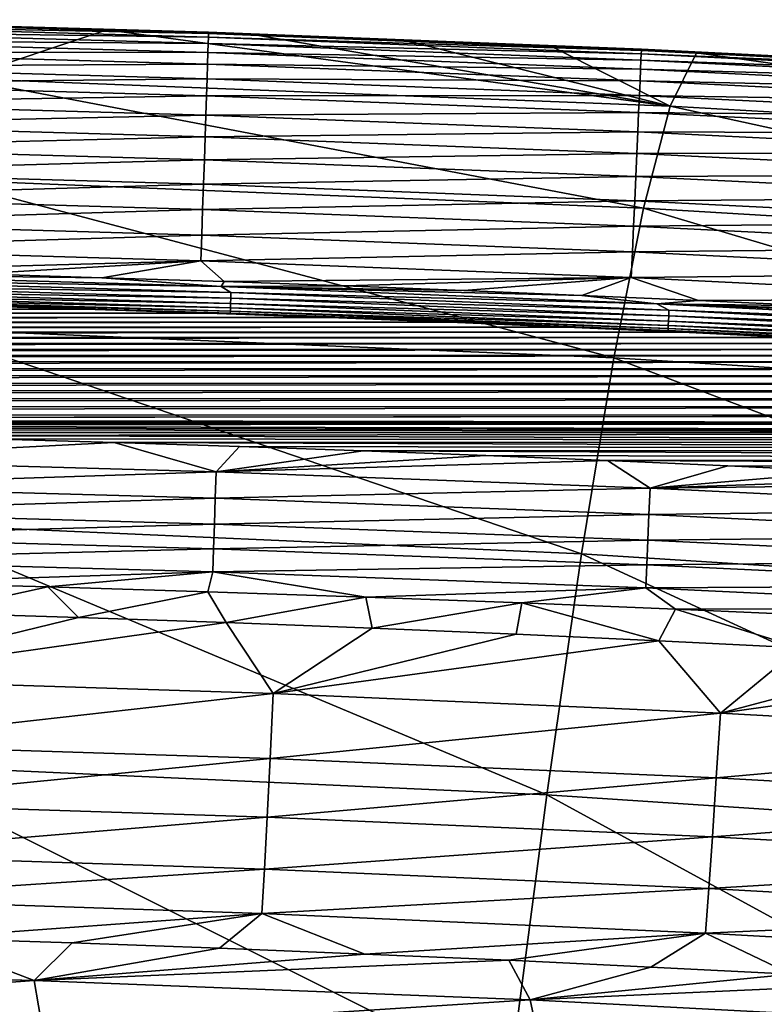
# Model space of a CAD drawing. Header units: millimetres. Extents: x -300 to 300, y -500 to 500.
# Tile 889 of 988: x 27 to 41, y 482 to 500. Entities that reach past the tile are written whole.
import ezdxf

# ---------------------------------------------------------------- set-up
doc = ezdxf.new("R2010")
doc.units = ezdxf.units.MM
doc.header["$LTSCALE"] = 81.481481
for name, color, linetype in [('19', 7, 'CONTINUOUS'), ('21', 7, 'CONTINUOUS'), ('23', 7, 'CONTINUOUS'), ('26', 7, 'CONTINUOUS'), ('27', 7, 'CONTINUOUS'), ('29', 7, 'CONTINUOUS'), ('30', 7, 'CONTINUOUS'), ('32', 7, 'CONTINUOUS')]:
    doc.layers.add(name, color=color, linetype=linetype)

msp = doc.modelspace()

# ---------------------------------------------------------------- linework, layer by layer
at = {"layer": '19', "color": 7, "linetype": 'CONTINUOUS'}
for points in [[(26.296, 499.512, 5.415), (26.406, 498.563, 11.347), (29.003, 499.43, 5.42), (26.296, 499.512, 5.415)], [(26.406, 498.563, 11.347), (39.035, 498.073, 11.338), (29.003, 499.43, 5.42), (26.406, 498.563, 11.347)], [(29.003, 499.43, 5.42), (39.035, 498.073, 11.338), (31.675, 499.34, 5.425), (29.003, 499.43, 5.42)], [(31.675, 499.34, 5.425), (39.035, 498.073, 11.338), (34.313, 499.242, 5.431), (31.675, 499.34, 5.425)], [(34.313, 499.242, 5.431), (39.035, 498.073, 11.338), (36.922, 499.136, 5.437), (34.313, 499.242, 5.431)], [(36.922, 499.136, 5.437), (39.035, 498.073, 11.338), (39.503, 499.022, 5.444), (36.922, 499.136, 5.437)], [(39.035, 498.073, 11.338), (51.289, 497.372, 11.326), (39.503, 499.022, 5.444), (39.035, 498.073, 11.338)], [(39.503, 499.022, 5.444), (51.289, 497.372, 11.326), (42.053, 498.9, 5.451), (39.503, 499.022, 5.444)], [(38.558, 496.253, 16.958), (26.406, 498.563, 11.347), (26.078, 496.758, 16.972), (38.558, 496.253, 16.958)], [(39.035, 498.073, 11.338), (26.406, 498.563, 11.347), (38.558, 496.253, 16.958), (39.035, 498.073, 11.338)], [(50.672, 495.531, 16.939), (39.035, 498.073, 11.338), (38.558, 496.253, 16.958), (50.672, 495.531, 16.939)], [(51.289, 497.372, 11.326), (39.035, 498.073, 11.338), (50.672, 495.531, 16.939), (51.289, 497.372, 11.326)], [(38.031, 493.589, 22.252), (26.078, 496.758, 16.972), (25.717, 494.108, 22.27), (38.031, 493.589, 22.252)], [(38.558, 496.253, 16.958), (26.078, 496.758, 16.972), (38.031, 493.589, 22.252), (38.558, 496.253, 16.958)], [(49.989, 492.849, 22.226), (38.558, 496.253, 16.958), (38.031, 493.589, 22.252), (49.989, 492.849, 22.226)], [(50.672, 495.531, 16.939), (38.558, 496.253, 16.958), (49.989, 492.849, 22.226), (50.672, 495.531, 16.939)], [(37.457, 490.101, 27.228), (25.717, 494.108, 22.27), (25.324, 490.632, 27.25), (37.457, 490.101, 27.228)], [(38.031, 493.589, 22.252), (25.717, 494.108, 22.27), (37.457, 490.101, 27.228), (38.031, 493.589, 22.252)], [(49.243, 489.346, 27.198), (38.031, 493.589, 22.252), (37.457, 490.101, 27.228), (49.243, 489.346, 27.198)], [(49.989, 492.849, 22.226), (38.031, 493.589, 22.252), (49.243, 489.346, 27.198), (49.989, 492.849, 22.226)], [(36.836, 485.808, 31.897), (25.324, 490.632, 27.25), (24.9, 486.348, 31.922), (36.836, 485.808, 31.897)], [(37.457, 490.101, 27.228), (25.324, 490.632, 27.25), (36.836, 485.808, 31.897), (37.457, 490.101, 27.228)], [(48.435, 485.04, 31.862), (37.457, 490.101, 27.228), (36.836, 485.808, 31.897), (48.435, 485.04, 31.862)], [(49.243, 489.346, 27.198), (37.457, 490.101, 27.228), (48.435, 485.04, 31.862), (49.243, 489.346, 27.198)], [(36.172, 480.73, 36.269), (24.9, 486.348, 31.922), (24.447, 481.277, 36.297), (36.172, 480.73, 36.269)], [(36.836, 485.808, 31.897), (24.9, 486.348, 31.922), (36.172, 480.73, 36.269), (36.836, 485.808, 31.897)], [(47.568, 479.952, 36.23), (36.836, 485.808, 31.897), (36.172, 480.73, 36.269), (47.568, 479.952, 36.23)], [(48.435, 485.04, 31.862), (36.836, 485.808, 31.897), (47.568, 479.952, 36.23), (48.435, 485.04, 31.862)]]:
    msp.add_3dface(points, dxfattribs=at)
at = {"layer": '21', "color": 7, "linetype": 'CONTINUOUS'}
for points in [[(27.711, 482.5, 12.014), (18.68, 482.745, 12.055), (25.734, 483.255, 10.32), (27.711, 482.5, 12.014)], [(28.389, 483.168, 10.313), (27.711, 482.5, 12.014), (25.734, 483.255, 10.32), (28.389, 483.168, 10.313)], [(31.01, 483.074, 10.306), (27.711, 482.5, 12.014), (28.389, 483.168, 10.313), (31.01, 483.074, 10.306)], [(33.599, 482.971, 10.297), (27.711, 482.5, 12.014), (31.01, 483.074, 10.306), (33.599, 482.971, 10.297)], [(36.158, 482.859, 10.288), (27.711, 482.5, 12.014), (33.599, 482.971, 10.297), (36.158, 482.859, 10.288)], [(36.539, 482.154, 11.958), (27.711, 482.5, 12.014), (36.158, 482.859, 10.288), (36.539, 482.154, 11.958)], [(38.687, 482.739, 10.279), (36.539, 482.154, 11.958), (36.158, 482.859, 10.288), (38.687, 482.739, 10.279)], [(27.711, 482.5, 12.014), (18.783, 481.847, 13.844), (18.68, 482.745, 12.055), (27.711, 482.5, 12.014)], [(41.186, 482.611, 10.269), (36.539, 482.154, 11.958), (38.687, 482.739, 10.279), (41.186, 482.611, 10.269)], [(27.862, 481.594, 13.803), (18.783, 481.847, 13.844), (27.711, 482.5, 12.014), (27.862, 481.594, 13.803)], [(36.539, 482.154, 11.958), (27.862, 481.594, 13.803), (27.711, 482.5, 12.014), (36.539, 482.154, 11.958)], [(43.651, 482.474, 10.258), (36.539, 482.154, 11.958), (41.186, 482.611, 10.269), (43.651, 482.474, 10.258)], [(45.164, 481.702, 11.888), (36.539, 482.154, 11.958), (43.651, 482.474, 10.258), (45.164, 481.702, 11.888)], [(36.737, 481.234, 13.748), (27.862, 481.594, 13.803), (36.539, 482.154, 11.958), (36.737, 481.234, 13.748)], [(45.164, 481.702, 11.888), (36.737, 481.234, 13.748), (36.539, 482.154, 11.958), (45.164, 481.702, 11.888)]]:
    msp.add_3dface(points, dxfattribs=at)
at = {"layer": '23', "color": 7, "linetype": 'CONTINUOUS'}
for points in [[(27.952, 489.511, 1.463), (25.837, 489.051, 1.909), (25.057, 489.59, 1.465), (27.952, 489.511, 1.463)], [(28.5, 488.967, 1.915), (25.837, 489.051, 1.909), (27.952, 489.511, 1.463), (28.5, 488.967, 1.915)], [(30.804, 489.425, 1.461), (28.5, 488.967, 1.915), (27.952, 489.511, 1.463), (30.804, 489.425, 1.461)], [(31.129, 488.875, 1.922), (28.5, 488.967, 1.915), (30.804, 489.425, 1.461), (31.129, 488.875, 1.922)], [(33.615, 489.329, 1.459), (31.129, 488.875, 1.922), (30.804, 489.425, 1.461), (33.615, 489.329, 1.459)], [(33.725, 488.775, 1.929), (31.129, 488.875, 1.922), (33.615, 489.329, 1.459), (33.725, 488.775, 1.929)], [(36.39, 489.225, 1.456), (33.725, 488.775, 1.929), (33.615, 489.329, 1.459), (36.39, 489.225, 1.456)], [(36.293, 488.666, 1.936), (33.725, 488.775, 1.929), (36.39, 489.225, 1.456), (36.293, 488.666, 1.936)], [(38.831, 488.549, 1.944), (36.293, 488.666, 1.936), (36.39, 489.225, 1.456), (38.831, 488.549, 1.944)], [(39.127, 489.113, 1.454), (38.831, 488.549, 1.944), (36.39, 489.225, 1.456), (39.127, 489.113, 1.454)], [(41.339, 488.424, 1.953), (38.831, 488.549, 1.944), (39.127, 489.113, 1.454), (41.339, 488.424, 1.953)], [(41.827, 488.992, 1.451), (41.339, 488.424, 1.953), (39.127, 489.113, 1.454), (41.827, 488.992, 1.451)]]:
    msp.add_3dface(points, dxfattribs=at)
at = {"layer": '26', "color": 7, "linetype": 'CONTINUOUS'}
for points in [[(25.837, 489.051, 1.909), (28.5, 488.967, 1.915), (23.994, 487.868, 3.06), (25.837, 489.051, 1.909)], [(28.5, 488.967, 1.915), (31.129, 488.875, 1.922), (23.994, 487.868, 3.06), (28.5, 488.967, 1.915)], [(23.994, 487.868, 3.06), (31.129, 488.875, 1.922), (31.966, 487.609, 3.073), (23.994, 487.868, 3.06)], [(31.129, 488.875, 1.922), (33.725, 488.775, 1.929), (31.966, 487.609, 3.073), (31.129, 488.875, 1.922)], [(33.725, 488.775, 1.929), (36.293, 488.666, 1.936), (31.966, 487.609, 3.073), (33.725, 488.775, 1.929)], [(36.293, 488.666, 1.936), (38.831, 488.549, 1.944), (31.966, 487.609, 3.073), (36.293, 488.666, 1.936)], [(31.966, 487.609, 3.073), (38.831, 488.549, 1.944), (39.927, 487.261, 3.089), (31.966, 487.609, 3.073)], [(38.831, 488.549, 1.944), (41.339, 488.424, 1.953), (39.927, 487.261, 3.089), (38.831, 488.549, 1.944)], [(41.339, 488.424, 1.953), (43.815, 488.292, 1.962), (39.927, 487.261, 3.089), (41.339, 488.424, 1.953)], [(43.815, 488.292, 1.962), (46.254, 488.152, 1.971), (39.927, 487.261, 3.089), (43.815, 488.292, 1.962)], [(39.927, 487.261, 3.089), (46.254, 488.152, 1.971), (47.875, 486.819, 3.109), (39.927, 487.261, 3.089)], [(23.994, 487.868, 3.06), (31.966, 487.609, 3.073), (23.952, 486.711, 4.345), (23.994, 487.868, 3.06)], [(23.952, 486.711, 4.345), (31.966, 487.609, 3.073), (31.909, 486.453, 4.351), (23.952, 486.711, 4.345)], [(31.966, 487.609, 3.073), (39.927, 487.261, 3.089), (31.909, 486.453, 4.351), (31.966, 487.609, 3.073)], [(31.909, 486.453, 4.351), (39.927, 487.261, 3.089), (39.852, 486.107, 4.359), (31.909, 486.453, 4.351)], [(39.927, 487.261, 3.089), (47.875, 486.819, 3.109), (39.852, 486.107, 4.359), (39.927, 487.261, 3.089)], [(23.952, 486.711, 4.345), (31.909, 486.453, 4.351), (23.914, 485.666, 5.73), (23.952, 486.711, 4.345)], [(39.852, 486.107, 4.359), (47.875, 486.819, 3.109), (47.782, 485.666, 4.368), (39.852, 486.107, 4.359)], [(23.914, 485.666, 5.73), (31.909, 486.453, 4.351), (31.856, 485.408, 5.729), (23.914, 485.666, 5.73)], [(31.909, 486.453, 4.351), (39.852, 486.107, 4.359), (31.856, 485.408, 5.729), (31.909, 486.453, 4.351)], [(31.856, 485.408, 5.729), (39.852, 486.107, 4.359), (39.784, 485.061, 5.728), (31.856, 485.408, 5.729)], [(39.852, 486.107, 4.359), (47.782, 485.666, 4.368), (39.784, 485.061, 5.728), (39.852, 486.107, 4.359)], [(23.914, 485.666, 5.73), (31.856, 485.408, 5.729), (23.879, 484.745, 7.201), (23.914, 485.666, 5.73)], [(39.784, 485.061, 5.728), (47.782, 485.666, 4.368), (47.696, 484.621, 5.727), (39.784, 485.061, 5.728)], [(23.879, 484.745, 7.201), (31.856, 485.408, 5.729), (31.808, 484.485, 7.193), (23.879, 484.745, 7.201)], [(31.856, 485.408, 5.729), (39.784, 485.061, 5.728), (31.808, 484.485, 7.193), (31.856, 485.408, 5.729)], [(31.808, 484.485, 7.193), (39.784, 485.061, 5.728), (39.721, 484.138, 7.183), (31.808, 484.485, 7.193)], [(39.784, 485.061, 5.728), (47.696, 484.621, 5.727), (39.721, 484.138, 7.183), (39.784, 485.061, 5.728)], [(23.879, 484.745, 7.201), (31.808, 484.485, 7.193), (23.848, 483.957, 8.74), (23.879, 484.745, 7.201)], [(39.721, 484.138, 7.183), (47.696, 484.621, 5.727), (47.618, 483.696, 7.17), (39.721, 484.138, 7.183)], [(23.848, 483.957, 8.74), (31.808, 484.485, 7.193), (31.765, 483.695, 8.725), (23.848, 483.957, 8.74)], [(31.808, 484.485, 7.193), (39.721, 484.138, 7.183), (31.765, 483.695, 8.725), (31.808, 484.485, 7.193)], [(31.765, 483.695, 8.725), (39.721, 484.138, 7.183), (39.664, 483.345, 8.706), (31.765, 483.695, 8.725)], [(39.721, 484.138, 7.183), (47.618, 483.696, 7.17), (39.664, 483.345, 8.706), (39.721, 484.138, 7.183)], [(25.734, 483.255, 10.32), (23.848, 483.957, 8.74), (31.765, 483.695, 8.725), (25.734, 483.255, 10.32)], [(28.389, 483.168, 10.313), (25.734, 483.255, 10.32), (31.765, 483.695, 8.725), (28.389, 483.168, 10.313)], [(31.01, 483.074, 10.306), (28.389, 483.168, 10.313), (31.765, 483.695, 8.725), (31.01, 483.074, 10.306)], [(33.599, 482.971, 10.297), (31.01, 483.074, 10.306), (31.765, 483.695, 8.725), (33.599, 482.971, 10.297)], [(33.599, 482.971, 10.297), (31.765, 483.695, 8.725), (39.664, 483.345, 8.706), (33.599, 482.971, 10.297)], [(39.664, 483.345, 8.706), (47.618, 483.696, 7.17), (47.547, 482.901, 8.681), (39.664, 483.345, 8.706)], [(36.158, 482.859, 10.288), (33.599, 482.971, 10.297), (39.664, 483.345, 8.706), (36.158, 482.859, 10.288)], [(38.687, 482.739, 10.279), (36.158, 482.859, 10.288), (39.664, 483.345, 8.706), (38.687, 482.739, 10.279)], [(41.186, 482.611, 10.269), (38.687, 482.739, 10.279), (39.664, 483.345, 8.706), (41.186, 482.611, 10.269)], [(41.186, 482.611, 10.269), (39.664, 483.345, 8.706), (47.547, 482.901, 8.681), (41.186, 482.611, 10.269)]]:
    msp.add_3dface(points, dxfattribs=at)
at = {"layer": '27', "color": 7, "linetype": 'CONTINUOUS'}
for points in [[(30.814, 499.301, 4.07), (23.107, 499.41, 3.591), (23.11, 499.524, 4.058), (30.814, 499.301, 4.07)], [(30.816, 499.366, 4.534), (23.11, 499.524, 4.058), (23.111, 499.59, 4.522), (30.816, 499.366, 4.534)], [(30.814, 499.301, 4.07), (23.11, 499.524, 4.058), (30.816, 499.366, 4.534), (30.814, 499.301, 4.07)], [(23.112, 499.613, 4.975), (30.816, 499.388, 4.988), (23.111, 499.59, 4.522), (23.112, 499.613, 4.975)], [(30.816, 499.388, 4.988), (30.816, 499.366, 4.534), (23.111, 499.59, 4.522), (30.816, 499.388, 4.988)], [(26.296, 499.512, 5.415), (29.003, 499.43, 5.42), (23.112, 499.613, 4.975), (26.296, 499.512, 5.415)], [(23.112, 499.613, 4.975), (29.003, 499.43, 5.42), (30.816, 499.388, 4.988), (23.112, 499.613, 4.975)], [(30.81, 499.188, 3.601), (23.103, 499.249, 3.127), (23.107, 499.41, 3.591), (30.81, 499.188, 3.601)], [(30.81, 499.188, 3.601), (23.107, 499.41, 3.591), (30.814, 499.301, 4.07), (30.81, 499.188, 3.601)], [(29.003, 499.43, 5.42), (31.675, 499.34, 5.425), (30.816, 499.388, 4.988), (29.003, 499.43, 5.42)], [(38.521, 499.066, 4.55), (30.814, 499.301, 4.07), (30.816, 499.366, 4.534), (38.521, 499.066, 4.55)], [(31.675, 499.34, 5.425), (34.313, 499.242, 5.431), (30.816, 499.388, 4.988), (31.675, 499.34, 5.425)], [(34.313, 499.242, 5.431), (36.922, 499.136, 5.437), (30.816, 499.388, 4.988), (34.313, 499.242, 5.431)], [(30.816, 499.388, 4.988), (36.922, 499.136, 5.437), (38.522, 499.086, 5.004), (30.816, 499.388, 4.988)], [(30.816, 499.388, 4.988), (38.522, 499.086, 5.004), (30.816, 499.366, 4.534), (30.816, 499.388, 4.988)], [(38.522, 499.086, 5.004), (38.521, 499.066, 4.55), (30.816, 499.366, 4.534), (38.522, 499.086, 5.004)], [(30.804, 499.028, 3.136), (23.098, 499.038, 2.672), (23.103, 499.249, 3.127), (30.804, 499.028, 3.136)], [(30.804, 499.028, 3.136), (23.103, 499.249, 3.127), (30.81, 499.188, 3.601), (30.804, 499.028, 3.136)], [(38.513, 498.891, 3.615), (30.804, 499.028, 3.136), (30.81, 499.188, 3.601), (38.513, 498.891, 3.615)], [(38.518, 499.002, 4.084), (30.81, 499.188, 3.601), (30.814, 499.301, 4.07), (38.518, 499.002, 4.084)], [(38.513, 498.891, 3.615), (30.81, 499.188, 3.601), (38.518, 499.002, 4.084), (38.513, 498.891, 3.615)], [(38.518, 499.002, 4.084), (30.814, 499.301, 4.07), (38.521, 499.066, 4.55), (38.518, 499.002, 4.084)], [(36.922, 499.136, 5.437), (39.503, 499.022, 5.444), (38.522, 499.086, 5.004), (36.922, 499.136, 5.437)], [(30.797, 498.818, 2.68), (23.092, 498.78, 2.236), (23.098, 499.038, 2.672), (30.797, 498.818, 2.68)], [(30.797, 498.818, 2.68), (23.098, 499.038, 2.672), (30.804, 499.028, 3.136), (30.797, 498.818, 2.68)], [(38.506, 498.731, 3.148), (30.797, 498.818, 2.68), (30.804, 499.028, 3.136), (38.506, 498.731, 3.148)], [(38.506, 498.731, 3.148), (30.804, 499.028, 3.136), (38.513, 498.891, 3.615), (38.506, 498.731, 3.148)], [(46.224, 498.621, 4.103), (38.513, 498.891, 3.615), (38.518, 499.002, 4.084), (46.224, 498.621, 4.103)], [(46.227, 498.683, 4.569), (38.518, 499.002, 4.084), (38.521, 499.066, 4.55), (46.227, 498.683, 4.569)], [(46.224, 498.621, 4.103), (38.518, 499.002, 4.084), (46.227, 498.683, 4.569), (46.224, 498.621, 4.103)], [(38.522, 499.086, 5.004), (46.228, 498.702, 5.025), (38.521, 499.066, 4.55), (38.522, 499.086, 5.004)], [(46.228, 498.702, 5.025), (46.227, 498.683, 4.569), (38.521, 499.066, 4.55), (46.228, 498.702, 5.025)], [(39.503, 499.022, 5.444), (42.053, 498.9, 5.451), (38.522, 499.086, 5.004), (39.503, 499.022, 5.444)], [(42.053, 498.9, 5.451), (44.571, 498.771, 5.458), (38.522, 499.086, 5.004), (42.053, 498.9, 5.451)], [(38.522, 499.086, 5.004), (44.571, 498.771, 5.458), (46.228, 498.702, 5.025), (38.522, 499.086, 5.004)], [(30.789, 498.559, 2.242), (23.084, 498.475, 1.825), (23.092, 498.78, 2.236), (30.789, 498.559, 2.242)], [(30.789, 498.559, 2.242), (23.092, 498.78, 2.236), (30.797, 498.818, 2.68), (30.789, 498.559, 2.242)], [(38.497, 498.522, 2.691), (30.789, 498.559, 2.242), (30.797, 498.818, 2.68), (38.497, 498.522, 2.691)], [(38.497, 498.522, 2.691), (30.797, 498.818, 2.68), (38.506, 498.731, 3.148), (38.497, 498.522, 2.691)], [(46.218, 498.511, 3.632), (38.506, 498.731, 3.148), (38.513, 498.891, 3.615), (46.218, 498.511, 3.632)], [(46.218, 498.511, 3.632), (38.513, 498.891, 3.615), (46.224, 498.621, 4.103), (46.218, 498.511, 3.632)], [(46.209, 498.353, 3.163), (38.497, 498.522, 2.691), (38.506, 498.731, 3.148), (46.209, 498.353, 3.163)], [(46.209, 498.353, 3.163), (38.506, 498.731, 3.148), (46.218, 498.511, 3.632), (46.209, 498.353, 3.163)], [(30.778, 498.255, 1.83), (23.076, 498.13, 1.445), (23.084, 498.475, 1.825), (30.778, 498.255, 1.83)], [(30.778, 498.255, 1.83), (23.084, 498.475, 1.825), (30.789, 498.559, 2.242), (30.778, 498.255, 1.83)], [(38.485, 498.264, 2.251), (30.778, 498.255, 1.83), (30.789, 498.559, 2.242), (38.485, 498.264, 2.251)], [(38.485, 498.264, 2.251), (30.789, 498.559, 2.242), (38.497, 498.522, 2.691), (38.485, 498.264, 2.251)], [(46.197, 498.144, 2.704), (38.485, 498.264, 2.251), (38.497, 498.522, 2.691), (46.197, 498.144, 2.704)], [(46.197, 498.144, 2.704), (38.497, 498.522, 2.691), (46.209, 498.353, 3.163), (46.197, 498.144, 2.704)], [(30.767, 497.91, 1.45), (23.076, 498.13, 1.445), (30.778, 498.255, 1.83), (30.767, 497.91, 1.45)], [(38.472, 497.96, 1.837), (30.767, 497.91, 1.45), (30.778, 498.255, 1.83), (38.472, 497.96, 1.837)], [(38.472, 497.96, 1.837), (30.778, 498.255, 1.83), (38.485, 498.264, 2.251), (38.472, 497.96, 1.837)], [(46.183, 497.887, 2.262), (38.472, 497.96, 1.837), (38.485, 498.264, 2.251), (46.183, 497.887, 2.262)], [(46.183, 497.887, 2.262), (38.485, 498.264, 2.251), (46.197, 498.144, 2.704), (46.183, 497.887, 2.262)], [(30.767, 497.91, 1.45), (23.067, 497.748, 1.105), (23.076, 498.13, 1.445), (30.767, 497.91, 1.45)], [(30.754, 497.528, 1.108), (23.067, 497.748, 1.105), (30.767, 497.91, 1.45), (30.754, 497.528, 1.108)], [(38.456, 497.614, 1.456), (30.754, 497.528, 1.108), (30.767, 497.91, 1.45), (38.456, 497.614, 1.456)], [(38.456, 497.614, 1.456), (30.767, 497.91, 1.45), (38.472, 497.96, 1.837), (38.456, 497.614, 1.456)], [(46.166, 497.584, 1.846), (38.456, 497.614, 1.456), (38.472, 497.96, 1.837), (46.166, 497.584, 1.846)], [(46.166, 497.584, 1.846), (38.472, 497.96, 1.837), (46.183, 497.887, 2.262), (46.166, 497.584, 1.846)], [(30.754, 497.528, 1.108), (23.057, 497.337, 0.807), (23.067, 497.748, 1.105), (30.754, 497.528, 1.108)], [(38.44, 497.232, 1.112), (30.754, 497.528, 1.108), (38.456, 497.614, 1.456), (38.44, 497.232, 1.112)], [(46.147, 497.238, 1.463), (38.44, 497.232, 1.112), (38.456, 497.614, 1.456), (46.147, 497.238, 1.463)], [(46.147, 497.238, 1.463), (38.456, 497.614, 1.456), (46.166, 497.584, 1.846), (46.147, 497.238, 1.463)], [(30.74, 497.116, 0.809), (23.057, 497.337, 0.807), (30.754, 497.528, 1.108), (30.74, 497.116, 0.809)], [(38.44, 497.232, 1.112), (30.74, 497.116, 0.809), (30.754, 497.528, 1.108), (38.44, 497.232, 1.112)], [(30.74, 497.116, 0.809), (23.046, 496.903, 0.555), (23.057, 497.337, 0.807), (30.74, 497.116, 0.809)], [(38.421, 496.82, 0.812), (30.74, 497.116, 0.809), (38.44, 497.232, 1.112), (38.421, 496.82, 0.812)], [(46.126, 496.856, 1.118), (38.421, 496.82, 0.812), (38.44, 497.232, 1.112), (46.126, 496.856, 1.118)], [(46.126, 496.856, 1.118), (38.44, 497.232, 1.112), (46.147, 497.238, 1.463), (46.126, 496.856, 1.118)], [(30.725, 496.682, 0.557), (23.046, 496.903, 0.555), (30.74, 497.116, 0.809), (30.725, 496.682, 0.557)], [(38.421, 496.82, 0.812), (30.725, 496.682, 0.557), (30.74, 497.116, 0.809), (38.421, 496.82, 0.812)], [(30.725, 496.682, 0.557), (23.035, 496.455, 0.351), (23.046, 496.903, 0.555), (30.725, 496.682, 0.557)], [(46.103, 496.443, 0.816), (38.421, 496.82, 0.812), (46.126, 496.856, 1.118), (46.103, 496.443, 0.816)], [(30.709, 496.233, 0.352), (23.035, 496.455, 0.351), (30.725, 496.682, 0.557), (30.709, 496.233, 0.352)], [(38.402, 496.386, 0.559), (30.709, 496.233, 0.352), (30.725, 496.682, 0.557), (38.402, 496.386, 0.559)], [(38.402, 496.386, 0.559), (30.725, 496.682, 0.557), (38.421, 496.82, 0.812), (38.402, 496.386, 0.559)], [(46.103, 496.443, 0.816), (38.402, 496.386, 0.559), (38.421, 496.82, 0.812), (46.103, 496.443, 0.816)], [(30.709, 496.233, 0.352), (23.024, 495.999, 0.196), (23.035, 496.455, 0.351), (30.709, 496.233, 0.352)], [(38.382, 495.936, 0.354), (30.709, 496.233, 0.352), (38.402, 496.386, 0.559), (38.382, 495.936, 0.354)], [(46.079, 496.008, 0.561), (38.382, 495.936, 0.354), (38.402, 496.386, 0.559), (46.079, 496.008, 0.561)], [(46.079, 496.008, 0.561), (38.402, 496.386, 0.559), (46.103, 496.443, 0.816), (46.079, 496.008, 0.561)], [(30.694, 495.777, 0.196), (23.024, 495.999, 0.196), (30.709, 496.233, 0.352), (30.694, 495.777, 0.196)], [(38.382, 495.936, 0.354), (30.694, 495.777, 0.196), (30.709, 496.233, 0.352), (38.382, 495.936, 0.354)], [(30.694, 495.777, 0.196), (23.012, 495.542, 0.087), (23.024, 495.999, 0.196), (30.694, 495.777, 0.196)], [(46.054, 495.558, 0.355), (38.382, 495.936, 0.354), (46.079, 496.008, 0.561), (46.054, 495.558, 0.355)], [(38.362, 495.479, 0.197), (30.694, 495.777, 0.196), (38.382, 495.936, 0.354), (38.362, 495.479, 0.197)], [(46.054, 495.558, 0.355), (38.362, 495.479, 0.197), (38.382, 495.936, 0.354), (46.054, 495.558, 0.355)], [(30.678, 495.32, 0.087), (23.012, 495.542, 0.087), (30.694, 495.777, 0.196), (30.678, 495.32, 0.087)], [(38.362, 495.479, 0.197), (30.678, 495.32, 0.087), (30.694, 495.777, 0.196), (38.362, 495.479, 0.197)], [(30.678, 495.32, 0.087), (24.474, 495.144, 0.032), (23.012, 495.542, 0.087), (30.678, 495.32, 0.087)], [(38.341, 495.021, 0.087), (30.678, 495.32, 0.087), (38.362, 495.479, 0.197), (38.341, 495.021, 0.087)], [(46.028, 495.1, 0.198), (38.341, 495.021, 0.087), (38.362, 495.479, 0.197), (46.028, 495.1, 0.198)], [(46.028, 495.1, 0.198), (38.362, 495.479, 0.197), (46.054, 495.558, 0.355), (46.028, 495.1, 0.198)], [(26.709, 495.084, 0.033), (24.474, 495.144, 0.032), (30.678, 495.32, 0.087), (26.709, 495.084, 0.033)], [(28.914, 495.018, 0.033), (26.709, 495.084, 0.033), (30.678, 495.32, 0.087), (28.914, 495.018, 0.033)], [(31.09, 494.947, 0.033), (28.914, 495.018, 0.033), (30.678, 495.32, 0.087), (31.09, 494.947, 0.033)], [(38.341, 495.021, 0.087), (31.09, 494.947, 0.033), (30.678, 495.32, 0.087), (38.341, 495.021, 0.087)], [(46.003, 494.641, 0.088), (38.341, 495.021, 0.087), (46.028, 495.1, 0.198), (46.003, 494.641, 0.088)], [(33.239, 494.871, 0.033), (31.09, 494.947, 0.033), (38.341, 495.021, 0.087), (33.239, 494.871, 0.033)], [(35.362, 494.79, 0.033), (33.239, 494.871, 0.033), (38.341, 495.021, 0.087), (35.362, 494.79, 0.033)], [(37.46, 494.703, 0.033), (35.362, 494.79, 0.033), (38.341, 495.021, 0.087), (37.46, 494.703, 0.033)], [(39.535, 494.611, 0.034), (37.46, 494.703, 0.033), (38.341, 495.021, 0.087), (39.535, 494.611, 0.034)], [(46.003, 494.641, 0.088), (39.535, 494.611, 0.034), (38.341, 495.021, 0.087), (46.003, 494.641, 0.088)], [(41.586, 494.514, 0.034), (39.535, 494.611, 0.034), (46.003, 494.641, 0.088), (41.586, 494.514, 0.034)]]:
    msp.add_3dface(points, dxfattribs=at)
at = {"layer": '29', "color": 7, "linetype": 'CONTINUOUS'}
for points in [[(-28.581, 494.459, 0.5), (28.61, 494.458, 0.5), (-30.769, 494.387, 0.5), (-28.581, 494.459, 0.5)], [(28.61, 494.458, 0.5), (30.803, 494.386, 0.5), (-30.769, 494.387, 0.5), (28.61, 494.458, 0.5)], [(-26.377, 494.525, 0.5), (28.61, 494.458, 0.5), (-28.581, 494.459, 0.5), (-26.377, 494.525, 0.5)], [(26.399, 494.524, 0.5), (28.61, 494.458, 0.5), (-26.377, 494.525, 0.5), (26.399, 494.524, 0.5)], [(-35.067, 494.227, 0.5), (35.109, 494.226, 0.5), (-37.14, 494.142, 0.5), (-35.067, 494.227, 0.5)], [(35.109, 494.226, 0.5), (37.194, 494.139, 0.5), (-37.14, 494.142, 0.5), (35.109, 494.226, 0.5)], [(-32.943, 494.309, 0.5), (32.978, 494.308, 0.5), (-35.067, 494.227, 0.5), (-32.943, 494.309, 0.5)], [(32.978, 494.308, 0.5), (35.109, 494.226, 0.5), (-35.067, 494.227, 0.5), (32.978, 494.308, 0.5)], [(-30.769, 494.387, 0.5), (30.803, 494.386, 0.5), (-32.943, 494.309, 0.5), (-30.769, 494.387, 0.5)], [(30.803, 494.386, 0.5), (32.978, 494.308, 0.5), (-32.943, 494.309, 0.5), (30.803, 494.386, 0.5)], [(-39.181, 494.052, 0.5), (39.25, 494.048, 0.5), (-41.225, 493.955, 0.5), (-39.181, 494.052, 0.5)], [(39.25, 494.048, 0.5), (41.307, 493.951, 0.5), (-41.225, 493.955, 0.5), (39.25, 494.048, 0.5)], [(-37.14, 494.142, 0.5), (37.194, 494.139, 0.5), (-39.181, 494.052, 0.5), (-37.14, 494.142, 0.5)], [(37.194, 494.139, 0.5), (39.25, 494.048, 0.5), (-39.181, 494.052, 0.5), (37.194, 494.139, 0.5)], [(-41.225, 493.955, 0.5), (41.307, 493.951, 0.5), (-43.284, 493.852, 0.5), (-41.225, 493.955, 0.5)], [(41.307, 493.951, 0.5), (43.372, 493.848, 0.5), (-43.284, 493.852, 0.5), (41.307, 493.951, 0.5)], [(-45.292, 493.746, 0.5), (45.385, 493.741, 0.5), (-47.237, 493.637, 0.5), (-45.292, 493.746, 0.5)], [(45.385, 493.741, 0.5), (47.348, 493.631, 0.5), (-47.237, 493.637, 0.5), (45.385, 493.741, 0.5)], [(-43.284, 493.852, 0.5), (43.372, 493.848, 0.5), (-45.292, 493.746, 0.5), (-43.284, 493.852, 0.5)], [(43.372, 493.848, 0.5), (45.385, 493.741, 0.5), (-45.292, 493.746, 0.5), (43.372, 493.848, 0.5)], [(-49.162, 493.524, 0.5), (49.292, 493.516, 0.5), (-51.095, 493.404, 0.5), (-49.162, 493.524, 0.5)], [(49.292, 493.516, 0.5), (51.24, 493.395, 0.5), (-51.095, 493.404, 0.5), (49.292, 493.516, 0.5)], [(-47.237, 493.637, 0.5), (47.348, 493.631, 0.5), (-49.162, 493.524, 0.5), (-47.237, 493.637, 0.5)], [(47.348, 493.631, 0.5), (49.292, 493.516, 0.5), (-49.162, 493.524, 0.5), (47.348, 493.631, 0.5)], [(-51.095, 493.404, 0.5), (51.24, 493.395, 0.5), (-53.041, 493.277, 0.5), (-51.095, 493.404, 0.5)], [(51.24, 493.395, 0.5), (53.19, 493.268, 0.5), (-53.041, 493.277, 0.5), (51.24, 493.395, 0.5)], [(-53.041, 493.277, 0.5), (53.19, 493.268, 0.5), (-54.972, 493.146, 0.5), (-53.041, 493.277, 0.5)], [(53.19, 493.268, 0.5), (55.12, 493.135, 0.5), (-54.972, 493.146, 0.5), (53.19, 493.268, 0.5)], [(-56.861, 493.011, 0.5), (57.011, 493, 0.5), (-58.715, 492.872, 0.5), (-56.861, 493.011, 0.5)], [(57.011, 493, 0.5), (58.871, 492.86, 0.5), (-58.715, 492.872, 0.5), (57.011, 493, 0.5)], [(-54.972, 493.146, 0.5), (55.12, 493.135, 0.5), (-56.861, 493.011, 0.5), (-54.972, 493.146, 0.5)], [(55.12, 493.135, 0.5), (57.011, 493, 0.5), (-56.861, 493.011, 0.5), (55.12, 493.135, 0.5)], [(-58.715, 492.872, 0.5), (58.871, 492.86, 0.5), (-60.544, 492.729, 0.5), (-58.715, 492.872, 0.5)], [(58.871, 492.86, 0.5), (60.707, 492.716, 0.5), (-60.544, 492.729, 0.5), (58.871, 492.86, 0.5)], [(-60.544, 492.729, 0.5), (60.707, 492.716, 0.5), (-62.357, 492.582, 0.5), (-60.544, 492.729, 0.5)], [(60.707, 492.716, 0.5), (62.524, 492.568, 0.5), (-62.357, 492.582, 0.5), (60.707, 492.716, 0.5)], [(62.524, 492.568, 0.5), (0, 492.504, 0.5), (-62.357, 492.582, 0.5), (62.524, 492.568, 0.5)], [(2.633, 492.501, 0.5), (0, 492.504, 0.5), (62.524, 492.568, 0.5), (2.633, 492.501, 0.5)], [(64.323, 492.415, 0.5), (2.633, 492.501, 0.5), (62.524, 492.568, 0.5), (64.323, 492.415, 0.5)], [(5.221, 492.492, 0.5), (2.633, 492.501, 0.5), (64.323, 492.415, 0.5), (5.221, 492.492, 0.5)], [(7.767, 492.477, 0.5), (5.221, 492.492, 0.5), (64.323, 492.415, 0.5), (7.767, 492.477, 0.5)], [(10.274, 492.456, 0.5), (7.767, 492.477, 0.5), (64.323, 492.415, 0.5), (10.274, 492.456, 0.5)], [(12.744, 492.429, 0.5), (10.274, 492.456, 0.5), (64.323, 492.415, 0.5), (12.744, 492.429, 0.5)], [(15.178, 492.396, 0.5), (12.744, 492.429, 0.5), (64.323, 492.415, 0.5), (15.178, 492.396, 0.5)], [(66.091, 492.259, 0.5), (15.178, 492.396, 0.5), (64.323, 492.415, 0.5), (66.091, 492.259, 0.5)], [(17.58, 492.357, 0.5), (15.178, 492.396, 0.5), (66.091, 492.259, 0.5), (17.58, 492.357, 0.5)], [(19.95, 492.313, 0.5), (17.58, 492.357, 0.5), (66.091, 492.259, 0.5), (19.95, 492.313, 0.5)], [(22.289, 492.263, 0.5), (19.95, 492.313, 0.5), (66.091, 492.259, 0.5), (22.289, 492.263, 0.5)], [(24.599, 492.207, 0.5), (22.289, 492.263, 0.5), (66.091, 492.259, 0.5), (24.599, 492.207, 0.5)], [(67.83, 492.1, 0.5), (24.599, 492.207, 0.5), (66.091, 492.259, 0.5), (67.83, 492.1, 0.5)], [(26.881, 492.147, 0.5), (24.599, 492.207, 0.5), (67.83, 492.1, 0.5), (26.881, 492.147, 0.5)], [(29.136, 492.08, 0.5), (26.881, 492.147, 0.5), (67.83, 492.1, 0.5), (29.136, 492.08, 0.5)], [(69.544, 491.937, 0.5), (29.136, 492.08, 0.5), (67.83, 492.1, 0.5), (69.544, 491.937, 0.5)], [(31.365, 492.008, 0.5), (29.136, 492.08, 0.5), (69.544, 491.937, 0.5), (31.365, 492.008, 0.5)], [(33.57, 491.931, 0.5), (31.365, 492.008, 0.5), (69.544, 491.937, 0.5), (33.57, 491.931, 0.5)], [(71.237, 491.77, 0.5), (33.57, 491.931, 0.5), (69.544, 491.937, 0.5), (71.237, 491.77, 0.5)], [(35.754, 491.848, 0.5), (33.57, 491.931, 0.5), (71.237, 491.77, 0.5), (35.754, 491.848, 0.5)], [(37.917, 491.76, 0.5), (35.754, 491.848, 0.5), (71.237, 491.77, 0.5), (37.917, 491.76, 0.5)], [(72.913, 491.599, 0.5), (37.917, 491.76, 0.5), (71.237, 491.77, 0.5), (72.913, 491.599, 0.5)], [(40.059, 491.667, 0.5), (37.917, 491.76, 0.5), (72.913, 491.599, 0.5), (40.059, 491.667, 0.5)], [(42.181, 491.568, 0.5), (40.059, 491.667, 0.5), (72.913, 491.599, 0.5), (42.181, 491.568, 0.5)]]:
    msp.add_3dface(points, dxfattribs=at)
at = {"layer": '30', "color": 7, "linetype": 'CONTINUOUS'}
for points in [[(26.709, 495.084, 0.033), (28.914, 495.018, 0.033), (23.282, 495.088, 0.028), (26.709, 495.084, 0.033)], [(28.914, 495.018, 0.033), (31.039, 494.859, 0.028), (23.282, 495.088, 0.028), (28.914, 495.018, 0.033)], [(31.039, 494.859, 0.028), (23.413, 494.984, 0.042), (23.282, 495.088, 0.028), (31.039, 494.859, 0.028)], [(31.214, 494.751, 0.042), (23.41, 494.883, 0.079), (23.413, 494.984, 0.042), (31.214, 494.751, 0.042)], [(31.214, 494.751, 0.042), (23.413, 494.984, 0.042), (31.039, 494.859, 0.028), (31.214, 494.751, 0.042)], [(28.914, 495.018, 0.033), (31.09, 494.947, 0.033), (31.039, 494.859, 0.028), (28.914, 495.018, 0.033)], [(31.09, 494.947, 0.033), (33.239, 494.871, 0.033), (31.039, 494.859, 0.028), (31.09, 494.947, 0.033)], [(31.207, 494.558, 0.138), (23.406, 494.713, 0.216), (23.408, 494.79, 0.138), (31.207, 494.558, 0.138)], [(31.211, 494.651, 0.079), (23.408, 494.79, 0.138), (23.41, 494.883, 0.079), (31.211, 494.651, 0.079)], [(31.207, 494.558, 0.138), (23.408, 494.79, 0.138), (31.211, 494.651, 0.079), (31.207, 494.558, 0.138)], [(31.211, 494.651, 0.079), (23.41, 494.883, 0.079), (31.214, 494.751, 0.042), (31.211, 494.651, 0.079)], [(33.239, 494.871, 0.033), (35.362, 494.79, 0.033), (31.039, 494.859, 0.028), (33.239, 494.871, 0.033)], [(35.362, 494.79, 0.033), (37.46, 494.703, 0.033), (31.039, 494.859, 0.028), (35.362, 494.79, 0.033)], [(37.46, 494.703, 0.033), (38.794, 494.55, 0.028), (31.039, 494.859, 0.028), (37.46, 494.703, 0.033)], [(38.794, 494.55, 0.028), (31.214, 494.751, 0.042), (31.039, 494.859, 0.028), (38.794, 494.55, 0.028)], [(39.012, 494.439, 0.042), (31.211, 494.651, 0.079), (31.214, 494.751, 0.042), (39.012, 494.439, 0.042)], [(39.012, 494.439, 0.042), (31.214, 494.751, 0.042), (38.794, 494.55, 0.028), (39.012, 494.439, 0.042)], [(31.203, 494.422, 0.307), (23.404, 494.619, 0.404), (23.405, 494.655, 0.307), (31.203, 494.422, 0.307)], [(31.202, 494.387, 0.404), (24.16, 494.585, 0.5), (23.404, 494.619, 0.404), (31.202, 494.387, 0.404)], [(31.202, 494.387, 0.404), (23.404, 494.619, 0.404), (31.203, 494.422, 0.307), (31.202, 494.387, 0.404)], [(31.205, 494.48, 0.216), (23.405, 494.655, 0.307), (23.406, 494.713, 0.216), (31.205, 494.48, 0.216)], [(31.203, 494.422, 0.307), (23.405, 494.655, 0.307), (31.205, 494.48, 0.216), (31.203, 494.422, 0.307)], [(31.205, 494.48, 0.216), (23.406, 494.713, 0.216), (31.207, 494.558, 0.138), (31.205, 494.48, 0.216)], [(26.399, 494.524, 0.5), (24.16, 494.585, 0.5), (31.202, 494.387, 0.404), (26.399, 494.524, 0.5)], [(39.008, 494.339, 0.079), (31.207, 494.558, 0.138), (31.211, 494.651, 0.079), (39.008, 494.339, 0.079)], [(39.008, 494.339, 0.079), (31.211, 494.651, 0.079), (39.012, 494.439, 0.042), (39.008, 494.339, 0.079)], [(37.46, 494.703, 0.033), (39.535, 494.611, 0.034), (38.794, 494.55, 0.028), (37.46, 494.703, 0.033)], [(39.535, 494.611, 0.034), (41.586, 494.514, 0.034), (38.794, 494.55, 0.028), (39.535, 494.611, 0.034)], [(28.61, 494.458, 0.5), (26.399, 494.524, 0.5), (31.202, 494.387, 0.404), (28.61, 494.458, 0.5)], [(30.803, 494.386, 0.5), (28.61, 494.458, 0.5), (31.202, 494.387, 0.404), (30.803, 494.386, 0.5)], [(38.997, 494.11, 0.307), (31.202, 494.387, 0.404), (31.203, 494.422, 0.307), (38.997, 494.11, 0.307)], [(39, 494.168, 0.216), (31.203, 494.422, 0.307), (31.205, 494.48, 0.216), (39, 494.168, 0.216)], [(38.997, 494.11, 0.307), (31.203, 494.422, 0.307), (39, 494.168, 0.216), (38.997, 494.11, 0.307)], [(39.003, 494.246, 0.138), (31.205, 494.48, 0.216), (31.207, 494.558, 0.138), (39.003, 494.246, 0.138)], [(39, 494.168, 0.216), (31.205, 494.48, 0.216), (39.003, 494.246, 0.138), (39, 494.168, 0.216)], [(39.003, 494.246, 0.138), (31.207, 494.558, 0.138), (39.008, 494.339, 0.079), (39.003, 494.246, 0.138)], [(41.586, 494.514, 0.034), (43.614, 494.411, 0.034), (38.794, 494.55, 0.028), (41.586, 494.514, 0.034)], [(43.614, 494.411, 0.034), (45.619, 494.304, 0.034), (38.794, 494.55, 0.028), (43.614, 494.411, 0.034)], [(45.619, 494.304, 0.034), (46.545, 494.158, 0.028), (38.794, 494.55, 0.028), (45.619, 494.304, 0.034)], [(46.545, 494.158, 0.028), (39.012, 494.439, 0.042), (38.794, 494.55, 0.028), (46.545, 494.158, 0.028)], [(46.806, 494.042, 0.042), (39.008, 494.339, 0.079), (39.012, 494.439, 0.042), (46.806, 494.042, 0.042)], [(46.806, 494.042, 0.042), (39.012, 494.439, 0.042), (46.545, 494.158, 0.028), (46.806, 494.042, 0.042)], [(32.978, 494.308, 0.5), (30.803, 494.386, 0.5), (31.202, 494.387, 0.404), (32.978, 494.308, 0.5)], [(38.996, 494.075, 0.404), (32.978, 494.308, 0.5), (31.202, 494.387, 0.404), (38.996, 494.075, 0.404)], [(38.996, 494.075, 0.404), (31.202, 494.387, 0.404), (38.997, 494.11, 0.307), (38.996, 494.075, 0.404)], [(35.109, 494.226, 0.5), (32.978, 494.308, 0.5), (38.996, 494.075, 0.404), (35.109, 494.226, 0.5)], [(37.194, 494.139, 0.5), (35.109, 494.226, 0.5), (38.996, 494.075, 0.404), (37.194, 494.139, 0.5)], [(46.795, 493.849, 0.138), (39, 494.168, 0.216), (39.003, 494.246, 0.138), (46.795, 493.849, 0.138)], [(46.8, 493.942, 0.079), (39.003, 494.246, 0.138), (39.008, 494.339, 0.079), (46.8, 493.942, 0.079)], [(46.795, 493.849, 0.138), (39.003, 494.246, 0.138), (46.8, 493.942, 0.079), (46.795, 493.849, 0.138)], [(46.8, 493.942, 0.079), (39.008, 494.339, 0.079), (46.806, 494.042, 0.042), (46.8, 493.942, 0.079)], [(39.25, 494.048, 0.5), (37.194, 494.139, 0.5), (38.996, 494.075, 0.404), (39.25, 494.048, 0.5)], [(46.787, 493.713, 0.307), (38.996, 494.075, 0.404), (38.997, 494.11, 0.307), (46.787, 493.713, 0.307)], [(46.785, 493.678, 0.404), (39.25, 494.048, 0.5), (38.996, 494.075, 0.404), (46.785, 493.678, 0.404)], [(46.785, 493.678, 0.404), (38.996, 494.075, 0.404), (46.787, 493.713, 0.307), (46.785, 493.678, 0.404)], [(46.791, 493.771, 0.216), (38.997, 494.11, 0.307), (39, 494.168, 0.216), (46.791, 493.771, 0.216)], [(46.787, 493.713, 0.307), (38.997, 494.11, 0.307), (46.791, 493.771, 0.216), (46.787, 493.713, 0.307)], [(46.791, 493.771, 0.216), (39, 494.168, 0.216), (46.795, 493.849, 0.138), (46.791, 493.771, 0.216)], [(41.307, 493.951, 0.5), (39.25, 494.048, 0.5), (46.785, 493.678, 0.404), (41.307, 493.951, 0.5)]]:
    msp.add_3dface(points, dxfattribs=at)
at = {"layer": '32', "color": 7, "linetype": 'CONTINUOUS'}
for points in [[(26.881, 492.147, 0.5), (29.136, 492.08, 0.5), (23.217, 491.779, 0.527), (26.881, 492.147, 0.5)], [(29.136, 492.08, 0.5), (30.95, 491.561, 0.527), (23.217, 491.779, 0.527), (29.136, 492.08, 0.5)], [(29.136, 492.08, 0.5), (31.365, 492.008, 0.5), (30.95, 491.561, 0.527), (29.136, 492.08, 0.5)], [(31.365, 492.008, 0.5), (33.57, 491.931, 0.5), (30.95, 491.561, 0.527), (31.365, 492.008, 0.5)], [(30.95, 491.561, 0.527), (23.206, 491.307, 0.611), (23.217, 491.779, 0.527), (30.95, 491.561, 0.527)], [(33.57, 491.931, 0.5), (35.754, 491.848, 0.5), (30.95, 491.561, 0.527), (33.57, 491.931, 0.5)], [(35.754, 491.848, 0.5), (37.917, 491.76, 0.5), (30.95, 491.561, 0.527), (35.754, 491.848, 0.5)], [(37.917, 491.76, 0.5), (38.676, 491.268, 0.527), (30.95, 491.561, 0.527), (37.917, 491.76, 0.5)], [(37.917, 491.76, 0.5), (40.059, 491.667, 0.5), (38.676, 491.268, 0.527), (37.917, 491.76, 0.5)], [(40.059, 491.667, 0.5), (42.181, 491.568, 0.5), (38.676, 491.268, 0.527), (40.059, 491.667, 0.5)], [(30.934, 491.09, 0.61), (23.206, 491.307, 0.611), (30.95, 491.561, 0.527), (30.934, 491.09, 0.61)], [(38.676, 491.268, 0.527), (30.934, 491.09, 0.61), (30.95, 491.561, 0.527), (38.676, 491.268, 0.527)], [(42.181, 491.568, 0.5), (44.275, 491.464, 0.5), (38.676, 491.268, 0.527), (42.181, 491.568, 0.5)], [(44.275, 491.464, 0.5), (46.339, 491.356, 0.5), (38.676, 491.268, 0.527), (44.275, 491.464, 0.5)], [(30.934, 491.09, 0.61), (23.195, 490.846, 0.751), (23.206, 491.307, 0.611), (30.934, 491.09, 0.61)], [(38.656, 490.799, 0.609), (30.934, 491.09, 0.61), (38.676, 491.268, 0.527), (38.656, 490.799, 0.609)], [(46.395, 490.894, 0.526), (38.656, 490.799, 0.609), (38.676, 491.268, 0.527), (46.395, 490.894, 0.526)], [(46.339, 491.356, 0.5), (46.395, 490.894, 0.526), (38.676, 491.268, 0.527), (46.339, 491.356, 0.5)], [(30.919, 490.63, 0.75), (23.195, 490.846, 0.751), (30.934, 491.09, 0.61), (30.919, 490.63, 0.75)], [(38.656, 490.799, 0.609), (30.919, 490.63, 0.75), (30.934, 491.09, 0.61), (38.656, 490.799, 0.609)], [(46.37, 490.428, 0.608), (38.656, 490.799, 0.609), (46.395, 490.894, 0.526), (46.37, 490.428, 0.608)], [(30.919, 490.63, 0.75), (23.184, 490.405, 0.947), (23.195, 490.846, 0.751), (30.919, 490.63, 0.75)], [(38.636, 490.341, 0.748), (30.919, 490.63, 0.75), (38.656, 490.799, 0.609), (38.636, 490.341, 0.748)], [(46.37, 490.428, 0.608), (38.636, 490.341, 0.748), (38.656, 490.799, 0.609), (46.37, 490.428, 0.608)], [(30.904, 490.19, 0.944), (23.184, 490.405, 0.947), (30.919, 490.63, 0.75), (30.904, 490.19, 0.944)], [(38.636, 490.341, 0.748), (30.904, 490.19, 0.944), (30.919, 490.63, 0.75), (38.636, 490.341, 0.748)], [(30.904, 490.19, 0.944), (23.174, 489.993, 1.192), (23.184, 490.405, 0.947), (30.904, 490.19, 0.944)], [(46.345, 489.972, 0.746), (38.636, 490.341, 0.748), (46.37, 490.428, 0.608), (46.345, 489.972, 0.746)], [(30.891, 489.78, 1.188), (23.174, 489.993, 1.192), (30.904, 490.19, 0.944), (30.891, 489.78, 1.188)], [(38.617, 489.902, 0.941), (30.891, 489.78, 1.188), (30.904, 490.19, 0.944), (38.617, 489.902, 0.941)], [(38.617, 489.902, 0.941), (30.904, 490.19, 0.944), (38.636, 490.341, 0.748), (38.617, 489.902, 0.941)], [(46.345, 489.972, 0.746), (38.617, 489.902, 0.941), (38.636, 490.341, 0.748), (46.345, 489.972, 0.746)], [(30.891, 489.78, 1.188), (25.057, 489.59, 1.465), (23.174, 489.993, 1.192), (30.891, 489.78, 1.188)], [(38.599, 489.493, 1.183), (30.891, 489.78, 1.188), (38.617, 489.902, 0.941), (38.599, 489.493, 1.183)], [(46.321, 489.535, 0.937), (38.599, 489.493, 1.183), (38.617, 489.902, 0.941), (46.321, 489.535, 0.937)], [(46.321, 489.535, 0.937), (38.617, 489.902, 0.941), (46.345, 489.972, 0.746), (46.321, 489.535, 0.937)], [(27.952, 489.511, 1.463), (25.057, 489.59, 1.465), (30.891, 489.78, 1.188), (27.952, 489.511, 1.463)], [(30.804, 489.425, 1.461), (27.952, 489.511, 1.463), (30.891, 489.78, 1.188), (30.804, 489.425, 1.461)], [(33.615, 489.329, 1.459), (30.804, 489.425, 1.461), (30.891, 489.78, 1.188), (33.615, 489.329, 1.459)], [(38.599, 489.493, 1.183), (33.615, 489.329, 1.459), (30.891, 489.78, 1.188), (38.599, 489.493, 1.183)], [(36.39, 489.225, 1.456), (33.615, 489.329, 1.459), (38.599, 489.493, 1.183), (36.39, 489.225, 1.456)], [(39.127, 489.113, 1.454), (36.39, 489.225, 1.456), (38.599, 489.493, 1.183), (39.127, 489.113, 1.454)], [(46.299, 489.127, 1.178), (38.599, 489.493, 1.183), (46.321, 489.535, 0.937), (46.299, 489.127, 1.178)], [(46.299, 489.127, 1.178), (39.127, 489.113, 1.454), (38.599, 489.493, 1.183), (46.299, 489.127, 1.178)], [(41.827, 488.992, 1.451), (39.127, 489.113, 1.454), (46.299, 489.127, 1.178), (41.827, 488.992, 1.451)]]:
    msp.add_3dface(points, dxfattribs=at)

doc.saveas('drawing.dxf')
